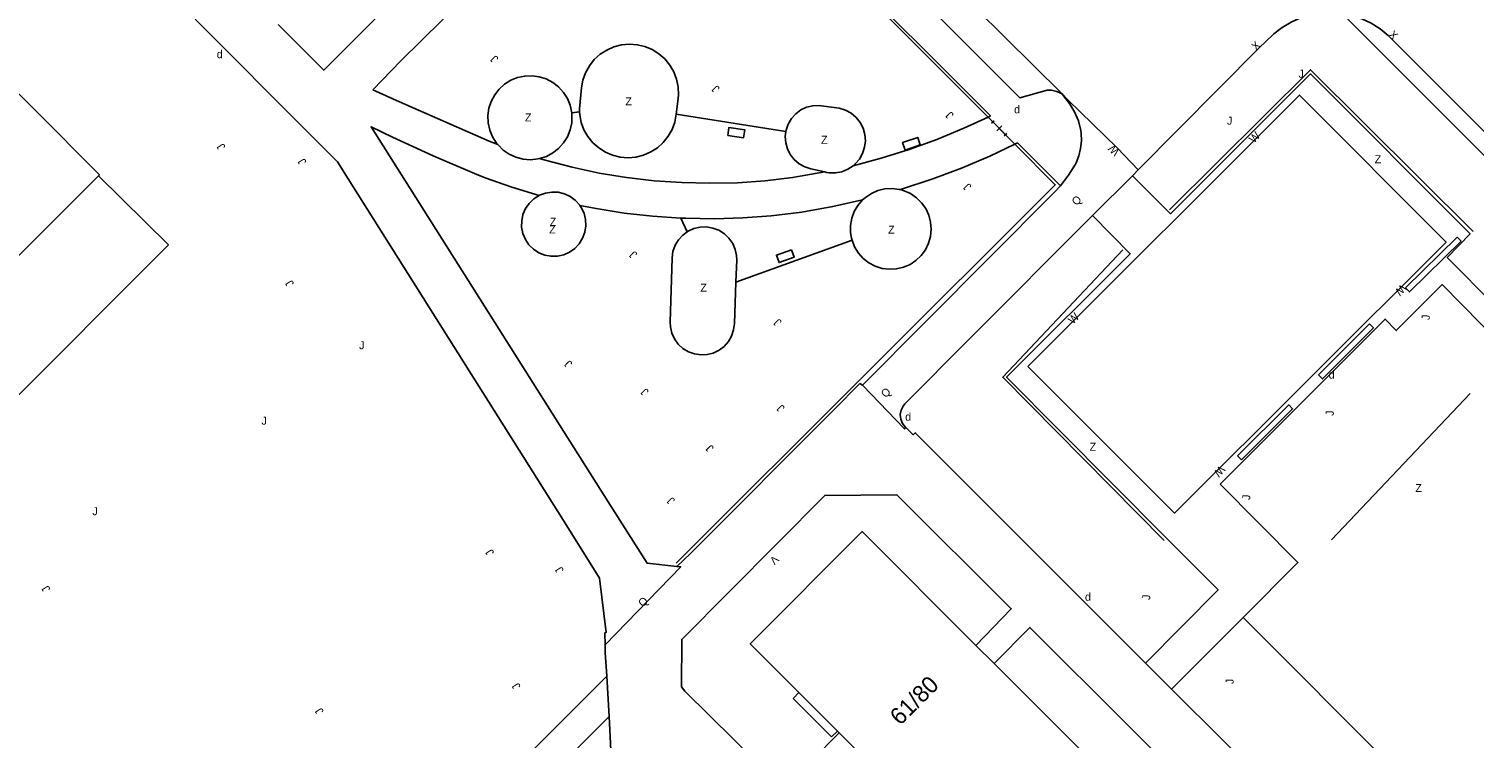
# Model space of a CAD drawing. Extents: x 134999 to 136502, y 457398 to 459002.
# Drawn here: x 135644.5 to 135734.8, y 458828 to 458872.4 of the extents above; entities that cross this region are included whole.
import ezdxf

# ---------------------------------------------------------------- set-up
doc = ezdxf.new("R2010")
doc.units = 0
for name, color, linetype in [('RI_DGTB_19', 7, 'Continuous'), ('RI_DGTB_29', 7, 'Continuous'), ('RI_DGTB_3', 7, 'Continuous'), ('RI_DGTB_30', 7, 'Continuous'), ('RI_DGTB_31', 7, 'Continuous'), ('RI_DGTB_32', 7, 'Continuous'), ('RI_DGTB_35', 7, 'Continuous'), ('RI_DGTB_48', 7, 'Continuous'), ('RI_DGTB_49', 7, 'Continuous'), ('RI_DGTB_53', 7, 'Continuous'), ('RI_DGTB_54', 7, 'Continuous'), ('RI_DGTB_55', 7, 'Continuous'), ('RI_DGTB_7', 7, 'Continuous')]:
    doc.layers.add(name, color=color, linetype=linetype)

msp = doc.modelspace()

# ---------------------------------------------------------------- linework, layer by layer
at = {"layer": 'RI_DGTB_19'}
msp.add_line((135757.97, 458797.939), (135720.336, 458835.57), dxfattribs=at)
at = {"layer": 'RI_DGTB_3'}
for p, q in [((135638.343, 458852.732), (135648.805, 458863.199)), ((135703.644, 458833.829), (135704.775, 458832.698)), ((135704.775, 458832.698), (135710.213, 458827.255))]:
    msp.add_line(p, q, dxfattribs=at)
for points in [[(135648.805, 458863.199), (135648.861, 458863.256), (135640.7, 458871.46), (135640.596, 458871.356)], [(135703.644, 458833.829), (135696.534, 458840.943), (135689.532, 458833.924), (135692.576, 458830.878)], [(135692.576, 458830.878), (135694.986, 458828.468)], [(135694.986, 458828.468), (135695.103, 458828.35)], [(135698.016, 458825.435), (135695.103, 458828.35)]]:
    msp.add_lwpolyline(points, dxfattribs=at)
at = {"layer": 'RI_DGTB_32'}
for points in [[(135688.126, 458865.729), (135689.114, 458865.572), (135689.193, 458866.066), (135688.205, 458866.223), (135688.126, 458865.729)], [(135699.218, 458864.809), (135700.165, 458865.129), (135700.005, 458865.603), (135699.058, 458865.282), (135699.218, 458864.809)], [(135692.117, 458858.574), (135691.173, 458858.243), (135691.338, 458857.771), (135692.282, 458858.102), (135692.117, 458858.574)]]:
    msp.add_lwpolyline(points, dxfattribs=at)
at = {"layer": 'RI_DGTB_48'}
for p, q in [((135704.398, 458866.87), (135684.429, 458886.873)), ((135704.701, 458866.566), (135704.398, 458866.87)), ((135704.78, 458866.644), (135704.622, 458866.486)), ((135705.493, 458865.772), (135704.701, 458866.565)), ((135705.255, 458866.327), (135704.938, 458866.011)), ((135705.572, 458865.851), (135705.414, 458865.693)), ((135706.073, 458865.178), (135705.485, 458865.769))]:
    msp.add_line(p, q, dxfattribs=at)
for points in [[(135684.914, 458838.966), (135708.598, 458862.642), (135706.073, 458865.178)], [(135648.805, 458863.199), (135653.177, 458858.886), (135642.712, 458848.396), (135638.343, 458852.732)]]:
    msp.add_lwpolyline(points, dxfattribs=at)
at = {"layer": 'RI_DGTB_49'}
msp.add_line((135734.525, 458849.586), (135725.862, 458840.435), dxfattribs=at)
for points in [[(135734.72, 458859.707), (135724.561, 458869.828), (135715.747, 458861.066)], [(135712.813, 458858.569), (135705.315, 458850.595), (135715.402, 458840.386)], [(135730.497, 458856.182), (135730.742, 458855.933), (135733.959, 458859.109), (135733.713, 458859.358), (135730.497, 458856.182)], [(135725.052, 458850.743), (135725.3, 458850.495), (135728.483, 458853.687), (135728.236, 458853.934), (135725.052, 458850.743)], [(135720.236, 458845.428), (135719.989, 458845.676), (135723.189, 458848.87), (135723.436, 458848.622), (135720.236, 458845.428)]]:
    msp.add_lwpolyline(points, dxfattribs=at)
at = {"layer": 'RI_DGTB_53'}
for p, q in [((135678.861, 458867.198), (135678.377, 458867.147)), ((135691.766, 458865.973), (135684.906, 458867.046)), ((135704.557, 458866.944), (135704.398, 458866.87)), ((135705.485, 458865.769), (135704.701, 458866.566)), ((135706.241, 458865.258), (135706.073, 458865.178)), ((135713.416, 458863.202), (135710.921, 458860.725)), ((135713.775, 458863.564), (135713.416, 458863.202)), ((135708.481, 458862.111), (135708.917, 458862.581)), ((135685.201, 458860.551), (135685.601, 458859.694)), ((135688.643, 458856.551), (135695.896, 458859.166)), ((135685.792, 458839.58), (135684.958, 458838.757)), ((135720.336, 458835.57), (135715.873, 458831.091)), ((135680.47, 458833.873), (135680.479, 458833.39)), ((135680.479, 458833.39), (135680.566, 458831.91)), ((135714.24, 458832.719), (135715.873, 458831.091))]:
    msp.add_line(p, q, dxfattribs=at)
for points in [[(135726.531, 458873.352), (135740.439, 458859.415), (135739.587, 458858.572), (135738.36, 458857.374), (135736.07, 458855.088), (135733.096, 458858.085), (135734.521, 458859.56), (135724.546, 458869.573), (135715.796, 458860.821), (135713.416, 458863.202)], [(135713.775, 458863.564), (135721.324, 458871.18), (135722.215, 458872.041), (135722.258, 458872.08), (135722.773, 458872.48), (135723.333, 458872.814), (135723.929, 458873.078), (135724.554, 458873.266), (135725.196, 458873.376), (135725.847, 458873.408), (135726.498, 458873.359), (135726.531, 458873.352)], [(135726.531, 458873.352), (135727.137, 458873.231), (135727.756, 458873.025), (135728.345, 458872.746), (135728.896, 458872.396), (135729.399, 458871.982), (135729.577, 458871.811), (135740.516, 458860.86), (135753.593, 458847.79), (135762.416, 458838.96)], [(135684.906, 458867.046), (135685.033, 458868.035), (135685.051, 458868.264), (135685.032, 458868.756), (135684.934, 458869.239), (135684.759, 458869.7), (135684.512, 458870.126), (135684.199, 458870.507), (135683.829, 458870.832), (135683.411, 458871.093), (135682.957, 458871.283), (135682.477, 458871.398), (135681.986, 458871.433), (135681.495, 458871.389), (135681.018, 458871.265), (135680.567, 458871.067), (135680.154, 458870.798), (135679.79, 458870.466), (135679.485, 458870.079), (135679.246, 458869.648), (135679.079, 458869.185), (135678.99, 458868.7), (135678.857, 458867.398), (135678.857, 458867.298), (135678.861, 458867.198)], [(135673.753, 458865.151), (135673.676, 458865.248), (135673.432, 458865.635), (135673.259, 458866.06), (135673.163, 458866.507), (135673.146, 458866.965), (135673.208, 458867.419), (135673.349, 458867.854), (135673.563, 458868.259), (135673.844, 458868.621), (135674.183, 458868.928), (135674.571, 458869.172), (135674.995, 458869.344), (135675.443, 458869.44), (135675.901, 458869.457), (135676.354, 458869.395), (135676.79, 458869.254), (135677.195, 458869.04), (135677.556, 458868.759), (135677.863, 458868.419), (135678.107, 458868.031), (135678.279, 458867.607), (135678.377, 458867.147)], [(135665.939, 458868.579), (135667.606, 458867.827), (135673.215, 458865.36), (135673.753, 458865.151)], [(135695.974, 458863.83), (135696.099, 458863.94), (135696.362, 458864.247), (135696.56, 458864.599), (135696.685, 458864.983), (135696.731, 458865.385), (135696.698, 458865.787), (135696.586, 458866.175), (135696.4, 458866.534), (135696.147, 458866.849), (135695.837, 458867.108), (135695.483, 458867.301), (135695.097, 458867.421), (135694.131, 458867.558), (135693.845, 458867.596), (135693.446, 458867.581), (135693.058, 458867.487), (135692.697, 458867.317), (135692.376, 458867.079), (135692.109, 458866.781), (135691.907, 458866.437), (135691.777, 458866.059), (135691.766, 458865.973)], [(135706.883, 458851.263), (135716.051, 458842.099), (135733.023, 458859.055), (135723.864, 458868.245), (135706.883, 458851.263)], [(135713.775, 458863.564), (135712.481, 458864.921), (135709.391, 458867.951)], [(135676.359, 458864.275), (135676.794, 458864.416), (135677.199, 458864.631), (135677.56, 458864.913), (135677.866, 458865.253), (135678.109, 458865.642), (135678.281, 458866.066), (135678.376, 458866.514), (135678.392, 458866.972), (135678.377, 458867.147)], [(135684.906, 458867.046), (135684.815, 458866.562), (135684.647, 458866.1), (135684.407, 458865.67), (135684.1, 458865.285), (135683.735, 458864.955), (135683.321, 458864.688), (135682.87, 458864.492), (135682.393, 458864.371), (135681.903, 458864.329), (135681.412, 458864.367), (135680.934, 458864.484), (135680.481, 458864.676), (135680.065, 458864.939), (135679.697, 458865.266), (135679.387, 458865.648), (135679.143, 458866.076), (135678.971, 458866.537), (135678.876, 458867.02), (135678.861, 458867.198)], [(135704.398, 458866.87), (135702.892, 458866.171), (135701.195, 458865.471), (135699.469, 458864.845), (135697.718, 458864.295), (135695.974, 458863.83)], [(135684.958, 458838.757), (135683.084, 458838.971), (135680.663, 458842.812), (135665.836, 458866.263), (135667.171, 458865.613), (135669.72, 458864.439), (135672.301, 458863.338), (135672.964, 458863.081), (135674.641, 458862.488), (135676.344, 458861.971)], [(135691.766, 458865.973), (135691.725, 458865.663), (135691.752, 458865.265), (135691.859, 458864.88), (135692.039, 458864.524), (135692.287, 458864.211), (135692.592, 458863.953), (135692.943, 458863.761), (135693.324, 458863.643), (135694.191, 458863.438)], [(135710.203, 458866.04), (135710.221, 458865.871), (135710.229, 458865.393), (135710.179, 458864.917), (135710.073, 458864.451), (135709.911, 458864.001), (135709.873, 458863.933), (135709.427, 458863.234), (135708.917, 458862.581)], [(135676.359, 458864.275), (135676.251, 458864.253), (135675.796, 458864.208), (135675.339, 458864.243), (135674.895, 458864.358), (135674.478, 458864.547), (135674.101, 458864.806), (135673.774, 458865.126), (135673.753, 458865.151)], [(135706.073, 458865.178), (135704.511, 458864.433), (135702.748, 458863.682), (135700.955, 458863.004), (135698.924, 458862.332)], [(135676.359, 458864.275), (135676.722, 458864.17), (135678.4, 458863.733), (135680.097, 458863.374), (135681.809, 458863.094), (135683.531, 458862.893), (135685.262, 458862.772), (135686.996, 458862.73), (135688.73, 458862.769), (135690.46, 458862.887), (135692.183, 458863.085), (135694.191, 458863.438)], [(135695.974, 458863.83), (135695.637, 458863.608), (135695.262, 458863.456), (135694.865, 458863.382), (135694.461, 458863.386), (135694.325, 458863.406), (135694.191, 458863.438)], [(135664.415, 458863.012), (135677.867, 458841.635), (135680.106, 458838.042), (135680.541, 458834.643), (135680.457, 458834.621), (135680.47, 458833.873)], [(135678.888, 458861.349), (135678.878, 458861.363), (135678.611, 458861.661), (135678.289, 458861.901), (135677.927, 458862.072), (135677.538, 458862.168), (135677.138, 458862.185), (135676.742, 458862.122), (135676.375, 458861.987), (135676.344, 458861.971)], [(135695.896, 458859.166), (135696.061, 458858.748), (135696.296, 458858.366), (135696.596, 458858.031), (135696.95, 458857.755), (135697.348, 458857.546), (135697.776, 458857.41), (135698.222, 458857.353), (135698.67, 458857.375), (135699.108, 458857.477), (135699.521, 458857.654), (135699.895, 458857.901), (135700.221, 458858.211), (135700.486, 458858.574), (135700.682, 458858.978), (135700.804, 458859.41), (135700.848, 458859.857), (135700.812, 458860.305), (135700.697, 458860.739), (135700.507, 458861.146), (135700.248, 458861.513), (135699.928, 458861.828), (135699.557, 458862.082), (135699.147, 458862.266), (135698.924, 458862.332)], [(135698.924, 458862.332), (135698.85, 458862.349), (135698.404, 458862.404), (135697.955, 458862.378), (135697.518, 458862.274), (135697.107, 458862.094), (135696.734, 458861.844), (135696.628, 458861.754), (135696.561, 458861.691)], [(135676.344, 458861.971), (135676.006, 458861.755), (135675.718, 458861.477), (135675.491, 458861.147), (135675.333, 458860.778), (135675.252, 458860.386), (135675.25, 458859.985), (135675.327, 458859.592), (135675.481, 458859.222), (135675.705, 458858.89), (135675.99, 458858.609), (135676.326, 458858.389), (135676.698, 458858.241), (135677.092, 458858.17), (135677.493, 458858.178), (135677.884, 458858.265), (135678.25, 458858.428), (135678.577, 458858.66), (135678.851, 458858.952), (135679.062, 458859.293), (135679.201, 458859.669), (135679.262, 458860.065), (135679.244, 458860.465), (135679.148, 458860.854), (135678.975, 458861.216), (135678.888, 458861.349)], [(135685.201, 458860.551), (135683.426, 458860.671), (135681.657, 458860.872), (135679.9, 458861.151), (135678.888, 458861.349)], [(135696.561, 458861.691), (135694.692, 458861.275), (135692.768, 458860.931), (135690.841, 458860.699), (135689.065, 458860.566), (135687.284, 458860.512), (135685.502, 458860.539), (135685.201, 458860.551)], [(135696.561, 458861.691), (135696.268, 458861.351), (135696.039, 458860.964), (135695.883, 458860.543), (135695.804, 458860.101), (135695.804, 458859.652), (135695.861, 458859.302), (135695.896, 458859.166)], [(135710.921, 458860.725), (135703.203, 458852.967), (135699.195, 458848.927), (135699.089, 458848.797), (135698.962, 458848.543), (135698.91, 458848.263), (135698.938, 458847.98), (135699.043, 458847.715), (135699.217, 458847.49), (135699.235, 458847.473)], [(135710.921, 458860.725), (135713.289, 458858.322), (135705.555, 458850.599), (135715.502, 458840.576), (135718.775, 458837.303), (135714.24, 458832.719)], [(135685.601, 458859.694), (135685.322, 458859.491), (135685.05, 458859.195), (135684.841, 458858.851), (135684.705, 458858.473), (135684.646, 458858.075), (135684.535, 458854.049), (135684.549, 458853.755), (135684.638, 458853.365), (135684.801, 458853), (135685.034, 458852.674), (135685.327, 458852.402), (135685.669, 458852.193), (135686.045, 458852.055), (135686.44, 458851.995), (135686.84, 458852.015), (135687.228, 458852.114), (135687.588, 458852.288), (135687.907, 458852.529), (135688.172, 458852.83), (135688.372, 458853.176), (135688.499, 458853.556), (135688.548, 458853.953), (135688.643, 458856.551)], [(135688.643, 458856.551), (135688.695, 458857.953), (135688.683, 458858.204), (135688.598, 458858.597), (135688.438, 458858.966), (135688.208, 458859.296), (135687.918, 458859.574), (135687.578, 458859.789), (135687.202, 458859.933), (135686.806, 458859.999), (135686.404, 458859.986), (135686.013, 458859.895), (135685.647, 458859.727), (135685.601, 458859.694)], [(135762.416, 458838.96), (135761.652, 458838.224), (135741.87, 458857.987), (135740.979, 458857.1), (135739.168, 458855.329), (135736.455, 458852.664), (135732.78, 458856.394), (135729.91, 458853.52), (135729.209, 458854.235), (135718.911, 458843.914), (135723.76, 458839.006), (135720.336, 458835.57)], [(135699.235, 458847.473), (135699.709, 458847.001), (135699.853, 458847.124), (135714.24, 458832.719)], [(135680.47, 458833.873), (135685.194, 458838.743), (135684.958, 458838.757)], [(135642.873, 458794.236), (135680.566, 458831.91)]]:
    msp.add_lwpolyline(points, dxfattribs=at)
at = {"layer": 'RI_DGTB_54'}
for p, q in [((135709.022, 458868.317), (135709.391, 458867.951)), ((135708.917, 458862.581), (135706.241, 458865.258)), ((135696.556, 458850.096), (135708.481, 458862.111)), ((135680.714, 458829.372), (135680.924, 458825.284))]:
    msp.add_line(p, q, dxfattribs=at)
for points in [[(135616.576, 458938.07), (135625.001, 458946.52), (135629.557, 458941.96), (135631.516, 458939.973), (135682.401, 458889.093), (135674.455, 458881.263), (135668.562, 458875.489), (135662.878, 458869.805), (135660.036, 458872.653)], [(135684.429, 458886.873), (135667.693, 458870.381), (135665.939, 458868.579)], [(135704.557, 458866.944), (135684.532, 458886.974), (135684.429, 458886.873)], [(135709.022, 458868.317), (135708.701, 458868.469), (135708.355, 458868.545), (135708.094, 458868.551), (135706.38, 458868.084), (135692.964, 458881.506), (135693.407, 458883.178), (135693.438, 458883.462), (135693.39, 458883.744), (135693.266, 458884.001), (135693.148, 458884.147)], [(135709.022, 458868.317), (135698.297, 458878.963), (135693.148, 458884.147)], [(135664.415, 458863.012), (135663.73, 458864.069), (135660.297, 458867.505), (135645.806, 458882.137), (135637.806, 458874.137)], [(135710.203, 458866.04), (135710.041, 458866.631), (135709.804, 458867.195), (135709.496, 458867.724), (135709.121, 458868.208), (135709.022, 458868.317)], [(135685.792, 458839.58), (135694.771, 458848.591), (135696.391, 458850.211)], [(135696.556, 458850.096), (135699.181, 458847.371), (135699.235, 458847.473)], [(135703.644, 458833.829), (135705.844, 458836.125), (135698.706, 458843.253), (135694.197, 458843.209), (135685.256, 458834.206), (135685.234, 458831.238), (135685.448, 458830.964), (135691.629, 458824.855), (135695.103, 458828.35)], [(135717.143, 458820.322), (135719.378, 458822.598), (135707.01, 458834.958), (135704.775, 458832.698)], [(135680.566, 458831.91), (135680.479, 458833.39)], [(135680.714, 458829.372), (135680.566, 458831.91)], [(135756.487, 458790.502), (135722.493, 458824.494), (135715.873, 458831.091)], [(135680.714, 458829.372), (135650.314, 458798.987)]]:
    msp.add_lwpolyline(points, dxfattribs=at)
at = {"layer": 'RI_DGTB_55'}
msp.add_line((135696.556, 458850.096), (135696.391, 458850.211), dxfattribs=at)
at = {"layer": 'RI_DGTB_7'}
for p in [(135692.576, 458830.878), (135694.624, 458828.106)]:
    msp.add_line(p, (135692.214, 458830.516), dxfattribs=at)
msp.add_lwpolyline([(135694.986, 458828.468), (135694.624, 458828.106)], dxfattribs=at)

# ---------------------------------------------------------------- texts
at = {"layer": 'RI_DGTB_29'}
for p in [(135656.193, 458870.555), (135706.03, 458867.106), (135725.686, 458850.516), (135699.222, 458847.884), (135710.456, 458836.622)]:
    msp.add_text('d', height=0.5, dxfattribs=at).set_placement(p)
at = {"layer": 'RI_DGTB_30'}
for s, height, rotation, p in [('X', 0.5, 314.96963, (135729.4, 458871.988)), ('X', 0.5, 44.04119, (135721.144, 458871.006)), ('W', 0.5, 46.24525, (135721.013, 458865.204)), ('W', 0.499, 134.59738, (135712.658, 458864.741)), ('W', 0.5, 225.92127, (135730.234, 458856.458)), ('W', 0.5, 45.24224, (135709.697, 458853.89)), ('W', 0.5, 228.94517, (135718.884, 458845.111)), ('V', 0.499, 225.47372, (135691.022, 458839.497))]:
    msp.add_text(s, height=height, rotation=rotation, dxfattribs=at).set_placement(p)
at = {"layer": 'RI_DGTB_31'}
for s, height, rotation, p in [('J', 0.5, 135.28978, (135673.835, 458870.553)), ('J', 0.5, 135.28978, (135687.664, 458868.679)), ('J', 0.5, 135.28978, (135702.286, 458867.038)), ('J', 0.5, 122.91409, (135656.761, 458865.001)), ('J', 0.5, 122.91409, (135661.826, 458864.067)), ('J', 0.5, 135.28978, (135703.401, 458862.552)), ('Q', 0.499, 45.12287, (135709.922, 458861.298)), ('J', 0.5, 135.28978, (135682.512, 458858.315)), ('J', 0.5, 122.91409, (135661.045, 458856.453)), ('J', 0.5, 135.28978, (135691.535, 458854.082)), ('J', 0.5, 90, (135732.003, 458854.177)), ('J', 0.5, 359.99973, (135665.091, 458852.352)), ('J', 0.5, 135.28978, (135678.452, 458851.48)), ('J', 0.5, 135.28978, (135683.228, 458849.727)), ('Q', 0.499, 45.12287, (135698.002, 458849.278)), ('J', 0.5, 135.28978, (135691.727, 458848.708)), ('J', 0.5, 359.99973, (135658.991, 458847.632)), ('J', 0.5, 90, (135726.007, 458848.186)), ('J', 0.5, 135.28978, (135687.296, 458846.198)), ('J', 0.5, 90, (135720.785, 458842.919)), ('J', 0.5, 359.99973, (135648.421, 458841.972)), ('J', 0.5, 135.28978, (135684.869, 458842.921)), ('J', 0.5, 122.91409, (135673.555, 458839.629)), ('J', 0.5, 122.91409, (135677.908, 458838.533)), ('J', 0.5, 122.91409, (135645.82, 458837.35)), ('J', 0.5, 90, (135714.535, 458836.667)), ('Q', 0.5, 44.8319, (135682.832, 458836.193)), ('J', 0.5, 122.91409, (135675.209, 458831.263)), ('J', 0.5, 90, (135719.748, 458831.41)), ('J', 0.5, 122.91409, (135662.901, 458829.699))]:
    msp.add_text(s, height=height, rotation=rotation, dxfattribs=at).set_placement(p)
for p in [(135723.799, 458869.331), (135719.33, 458866.396)]:
    msp.add_text('J', height=0.5, dxfattribs=at).set_placement(p)
at = {"layer": 'RI_DGTB_32'}
for p in [(135681.735, 458867.608), (135675.451, 458866.598), (135693.962, 458865.2), (135728.565, 458863.988), (135677.009, 458860.071), (135676.968, 458859.592), (135698.154, 458859.58), (135686.417, 458855.951), (135710.746, 458846.001), (135731.104, 458843.423)]:
    msp.add_text('Z', height=0.5, dxfattribs=at).set_placement(p)
at = {"layer": 'RI_DGTB_35'}
msp.add_text('61/80', height=1.054, rotation=44.9845, dxfattribs=at).set_placement((135698.906, 458828.776))

doc.saveas('drawing.dxf')
